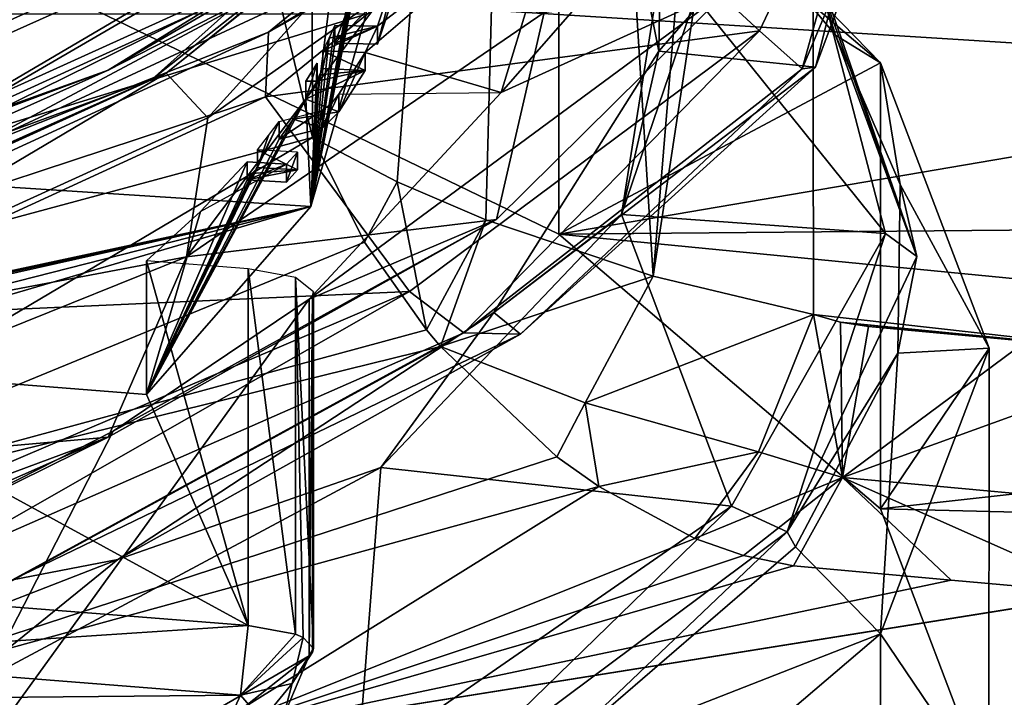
# Model space of a CAD drawing. Header units: millimetres. Extents: x -178 to 325, y 0 to 197.
# Tile 1043 of 1056: x 160.15 to 162.28, y 147.36 to 148.83. Entities that reach past the tile are written whole.
import ezdxf

# ---------------------------------------------------------------- set-up
doc = ezdxf.new("R2010")
doc.units = ezdxf.units.MM
doc.header["$LTSCALE"] = 52.148148
for name, color, linetype in [('1195', 7, 'CONTINUOUS'), ('1203', 7, 'CONTINUOUS'), ('4555', 7, 'CONTINUOUS'), ('4556', 7, 'CONTINUOUS'), ('4557', 7, 'CONTINUOUS'), ('4558', 7, 'CONTINUOUS'), ('4559', 7, 'CONTINUOUS'), ('4560', 7, 'CONTINUOUS'), ('4561', 7, 'CONTINUOUS'), ('4562', 7, 'CONTINUOUS'), ('4563', 7, 'CONTINUOUS'), ('4564', 7, 'CONTINUOUS'), ('4565', 7, 'CONTINUOUS'), ('4566', 7, 'CONTINUOUS'), ('4584', 7, 'CONTINUOUS'), ('4585', 7, 'CONTINUOUS'), ('4587', 7, 'CONTINUOUS'), ('4588', 7, 'CONTINUOUS'), ('4589', 7, 'CONTINUOUS'), ('4590', 7, 'CONTINUOUS'), ('4603', 7, 'CONTINUOUS'), ('4604', 7, 'CONTINUOUS'), ('4605', 7, 'CONTINUOUS'), ('4606', 7, 'CONTINUOUS'), ('4616', 7, 'CONTINUOUS'), ('4648', 7, 'CONTINUOUS'), ('4649', 7, 'CONTINUOUS'), ('4650', 7, 'CONTINUOUS'), ('4690', 7, 'CONTINUOUS'), ('4691', 7, 'CONTINUOUS'), ('750', 7, 'CONTINUOUS'), ('751', 7, 'CONTINUOUS'), ('770', 7, 'CONTINUOUS'), ('772', 7, 'CONTINUOUS'), ('773', 7, 'CONTINUOUS'), ('774', 7, 'CONTINUOUS'), ('780', 7, 'CONTINUOUS'), ('782', 7, 'CONTINUOUS'), ('783', 7, 'CONTINUOUS'), ('790', 7, 'CONTINUOUS'), ('795', 7, 'CONTINUOUS'), ('814', 7, 'CONTINUOUS'), ('815', 7, 'CONTINUOUS'), ('819', 7, 'CONTINUOUS'), ('820', 7, 'CONTINUOUS'), ('829', 7, 'CONTINUOUS'), ('830', 7, 'CONTINUOUS'), ('831', 7, 'CONTINUOUS')]:
    doc.layers.add(name, color=color, linetype=linetype)

msp = doc.modelspace()

# ---------------------------------------------------------------- linework, layer by layer
at = {"layer": '1195', "color": 7, "linetype": 'CONTINUOUS', "true_color": 0x858787}
for points in [[(159.8875, 148.6913, 179.8137), (160.9987, 149.189, 181.7975), (159.9443, 148.5757, 179.9322), (159.8875, 148.6913, 179.8137)], [(160.9987, 149.189, 181.7975), (161.0305, 149.0715, 181.9076), (159.9443, 148.5757, 179.9322), (160.9987, 149.189, 181.7975)]]:
    msp.add_3dface(points, dxfattribs=at)
at = {"layer": '1203', "color": 7, "linetype": 'CONTINUOUS', "true_color": 0x858787}
for points in [[(160.4661, 148.7114, 182.2423), (160.4361, 148.6988, 182.1717), (161.1091, 149.2308, 184.2843), (160.4661, 148.7114, 182.2423)], [(161.1133, 149.2311, 184.3059), (160.4661, 148.7114, 182.2423), (161.1091, 149.2308, 184.2843), (161.1133, 149.2311, 184.3059)], [(159.4348, 148.2426, 180.3679), (159.3807, 148.228, 180.2884), (160.4361, 148.6988, 182.1717), (159.4348, 148.2426, 180.3679)], [(160.4661, 148.7114, 182.2423), (159.4348, 148.2426, 180.3679), (160.4361, 148.6988, 182.1717), (160.4661, 148.7114, 182.2423)]]:
    msp.add_3dface(points, dxfattribs=at)
at = {"layer": '4555', "color": 7, "linetype": 'CONTINUOUS', "true_color": 0x858787}
for points in [[(160.8604, 148.8506, 185.7429), (160.8321, 148.7765, 185.4664), (160.9735, 148.9228, 186.0125), (160.8604, 148.8506, 185.7429)], [(160.9735, 148.9228, 186.0125), (160.8321, 148.7765, 185.4664), (160.9244, 148.7744, 185.4588), (160.9735, 148.9228, 186.0125)]]:
    msp.add_3dface(points, dxfattribs=at)
at = {"layer": '4556', "color": 7, "linetype": 'CONTINUOUS', "true_color": 0x858787}
for points in [[(160.7936, 148.6942, 185.1595), (160.7936, 148.7329, 185.1491), (160.7694, 148.6942, 185.0047), (160.7936, 148.6942, 185.1595)], [(160.7936, 148.6942, 185.1595), (160.7694, 148.6942, 185.0047), (160.7694, 148.6555, 185.0151), (160.7936, 148.6942, 185.1595)]]:
    msp.add_3dface(points, dxfattribs=at)
at = {"layer": '4557', "color": 7, "linetype": 'CONTINUOUS', "true_color": 0x858787}
for points in [[(160.8061, 148.7214, 185.2607), (160.799, 148.7078, 185.2103), (160.8973, 148.7176, 185.2465), (160.8061, 148.7214, 185.2607)], [(160.7936, 148.6942, 185.1595), (160.7694, 148.6555, 185.0151), (160.8973, 148.7176, 185.2465), (160.7936, 148.6942, 185.1595)], [(160.8973, 148.7176, 185.2465), (160.7694, 148.6555, 185.0151), (160.8409, 148.6274, 184.91), (160.8973, 148.7176, 185.2465)], [(160.799, 148.7078, 185.2103), (160.7936, 148.6942, 185.1595), (160.8973, 148.7176, 185.2465), (160.799, 148.7078, 185.2103)], [(160.7694, 148.6555, 185.0151), (160.7417, 148.6118, 184.8518), (160.8409, 148.6274, 184.91), (160.7694, 148.6555, 185.0151)], [(160.8409, 148.6274, 184.91), (160.7417, 148.6118, 184.8518), (160.8052, 148.5927, 184.7806), (160.8409, 148.6274, 184.91)], [(160.7417, 148.6118, 184.8518), (160.7113, 148.5682, 184.689), (160.8052, 148.5927, 184.7806), (160.7417, 148.6118, 184.8518)]]:
    msp.add_3dface(points, dxfattribs=at)
at = {"layer": '4558', "color": 7, "linetype": 'CONTINUOUS', "true_color": 0x858787}
for points in [[(160.664, 148.507, 184.4608), (160.653, 148.4938, 184.4113), (160.751, 148.5018, 184.4413), (160.664, 148.507, 184.4608)], [(160.653, 148.4938, 184.4113), (160.6418, 148.4805, 184.3618), (160.751, 148.5018, 184.4413), (160.653, 148.4938, 184.4113)], [(160.751, 148.5018, 184.4413), (160.6418, 148.4805, 184.3618), (160.7271, 148.4754, 184.3427), (160.751, 148.5018, 184.4413)]]:
    msp.add_3dface(points, dxfattribs=at)
at = {"layer": '4559', "color": 7, "linetype": 'CONTINUOUS', "true_color": 0x858787}
for points in [[(160.6418, 148.5191, 184.3515), (160.7271, 148.514, 184.3323), (160.6418, 148.4805, 184.3618), (160.6418, 148.5191, 184.3515)], [(160.6418, 148.4805, 184.3618), (160.7271, 148.514, 184.3323), (160.7271, 148.4754, 184.3427), (160.6418, 148.4805, 184.3618)]]:
    msp.add_3dface(points, dxfattribs=at)
at = {"layer": '4560', "color": 7, "linetype": 'CONTINUOUS', "true_color": 0x858787}
for points in [[(160.7271, 148.514, 184.3323), (160.751, 148.5404, 184.4309), (160.7271, 148.4754, 184.3427), (160.7271, 148.514, 184.3323)], [(160.751, 148.5404, 184.4309), (160.751, 148.5018, 184.4413), (160.7271, 148.4754, 184.3427), (160.751, 148.5404, 184.4309)]]:
    msp.add_3dface(points, dxfattribs=at)
at = {"layer": '4561', "color": 7, "linetype": 'CONTINUOUS', "true_color": 0x858787}
for points in [[(160.751, 148.5404, 184.4309), (160.664, 148.5457, 184.4505), (160.751, 148.5018, 184.4413), (160.751, 148.5404, 184.4309)], [(160.664, 148.5457, 184.4505), (160.664, 148.507, 184.4608), (160.751, 148.5018, 184.4413), (160.664, 148.5457, 184.4505)]]:
    msp.add_3dface(points, dxfattribs=at)
at = {"layer": '4562', "color": 7, "linetype": 'CONTINUOUS', "true_color": 0x858787}
for points in [[(160.8263, 148.6476, 184.8308), (160.8409, 148.666, 184.8996), (160.8052, 148.5927, 184.7806), (160.8263, 148.6476, 184.8308)], [(160.8409, 148.666, 184.8996), (160.8409, 148.6274, 184.91), (160.8052, 148.5927, 184.7806), (160.8409, 148.666, 184.8996)], [(160.8035, 148.6304, 184.7667), (160.8263, 148.6476, 184.8308), (160.8052, 148.5927, 184.7806), (160.8035, 148.6304, 184.7667)], [(160.7113, 148.6068, 184.6787), (160.8035, 148.6304, 184.7667), (160.7113, 148.5682, 184.689), (160.7113, 148.6068, 184.6787)], [(160.7113, 148.5682, 184.689), (160.8035, 148.6304, 184.7667), (160.8052, 148.5927, 184.7806), (160.7113, 148.5682, 184.689)]]:
    msp.add_3dface(points, dxfattribs=at)
at = {"layer": '4563', "color": 7, "linetype": 'CONTINUOUS', "true_color": 0x858787}
for points in [[(160.8409, 148.666, 184.8996), (160.8973, 148.7562, 185.2361), (160.8409, 148.6274, 184.91), (160.8409, 148.666, 184.8996)], [(160.8973, 148.7562, 185.2361), (160.8973, 148.7176, 185.2465), (160.8409, 148.6274, 184.91), (160.8973, 148.7562, 185.2361)]]:
    msp.add_3dface(points, dxfattribs=at)
at = {"layer": '4564', "color": 7, "linetype": 'CONTINUOUS', "true_color": 0x858787}
for points in [[(160.8973, 148.7562, 185.2361), (160.8061, 148.76, 185.2504), (160.8973, 148.7176, 185.2465), (160.8973, 148.7562, 185.2361)], [(160.8061, 148.76, 185.2504), (160.8061, 148.7214, 185.2607), (160.8973, 148.7176, 185.2465), (160.8061, 148.76, 185.2504)]]:
    msp.add_3dface(points, dxfattribs=at)
at = {"layer": '4565', "color": 7, "linetype": 'CONTINUOUS', "true_color": 0x858787}
for points in [[(160.8321, 148.8151, 185.456), (160.9244, 148.8131, 185.4484), (160.8321, 148.7765, 185.4664), (160.8321, 148.8151, 185.456)], [(160.8321, 148.7765, 185.4664), (160.9244, 148.8131, 185.4484), (160.9244, 148.7744, 185.4588), (160.8321, 148.7765, 185.4664)]]:
    msp.add_3dface(points, dxfattribs=at)
at = {"layer": '4566', "color": 7, "linetype": 'CONTINUOUS', "true_color": 0x858787}
for points in [[(160.9244, 148.8131, 185.4484), (160.9735, 148.9614, 186.0021), (160.9244, 148.7744, 185.4588), (160.9244, 148.8131, 185.4484)], [(160.9735, 148.9614, 186.0021), (160.9735, 148.9228, 186.0125), (160.9244, 148.7744, 185.4588), (160.9735, 148.9614, 186.0021)]]:
    msp.add_3dface(points, dxfattribs=at)
at = {"layer": '4584', "color": 7, "linetype": 'CONTINUOUS', "true_color": 0x858787}
for points in [[(160.5565, 148.6151, 182.3267), (160.9435, 148.8873, 183.4081), (160.5101, 148.3132, 181.6906), (160.5565, 148.6151, 182.3267)], [(160.5101, 148.3132, 181.6906), (160.9435, 148.8873, 183.4081), (161.2856, 148.8429, 183.7936), (160.5101, 148.3132, 181.6906)], [(159.4583, 148.1139, 180.3231), (160.5565, 148.6151, 182.3267), (160.5101, 148.3132, 181.6906), (159.4583, 148.1139, 180.3231)], [(159.316, 147.8324, 179.7677), (159.4583, 148.1139, 180.3231), (160.5101, 148.3132, 181.6906), (159.316, 147.8324, 179.7677)]]:
    msp.add_3dface(points, dxfattribs=at)
at = {"layer": '4585', "color": 7, "linetype": 'CONTINUOUS', "true_color": 0x858787}
for points in [[(159.8875, 148.6913, 179.8137), (159.9758, 149.0412, 180.4618), (160.9987, 149.189, 181.7975), (159.8875, 148.6913, 179.8137)], [(161.689, 148.8968, 184.5664), (161.1824, 148.3942, 182.6367), (161.2856, 148.8429, 183.7936), (161.689, 148.8968, 184.5664)], [(161.1824, 148.3942, 182.6367), (160.5101, 148.3132, 181.6906), (161.2856, 148.8429, 183.7936), (161.1824, 148.3942, 182.6367)], [(161.1824, 148.3942, 182.6367), (160.341, 147.9226, 180.8209), (160.5101, 148.3132, 181.6906), (161.1824, 148.3942, 182.6367)], [(160.341, 147.9226, 180.8209), (159.316, 147.8324, 179.7677), (160.5101, 148.3132, 181.6906), (160.341, 147.9226, 180.8209)], [(160.341, 147.9226, 180.8209), (159.1905, 147.4958, 179.1728), (159.316, 147.8324, 179.7677), (160.341, 147.9226, 180.8209)]]:
    msp.add_3dface(points, dxfattribs=at)
at = {"layer": '4587', "color": 7, "linetype": 'CONTINUOUS', "true_color": 0x858787}
for points in [[(161.1926, 149.245, 183.3238), (160.341, 148.7177, 181.2281), (161.0305, 149.0715, 181.9076), (161.1926, 149.245, 183.3238)], [(161.0305, 149.0715, 181.9076), (160.341, 148.7177, 181.2281), (159.9443, 148.5757, 179.9322), (161.0305, 149.0715, 181.9076)], [(160.341, 148.7177, 181.2281), (159.0884, 148.2491, 179.3511), (159.9443, 148.5757, 179.9322), (160.341, 148.7177, 181.2281)]]:
    msp.add_3dface(points, dxfattribs=at)
at = {"layer": '4588', "color": 7, "linetype": 'CONTINUOUS', "true_color": 0x858787}
for points in [[(161.1926, 149.245, 183.3238), (160.6787, 148.9158, 182.5714), (160.341, 148.7177, 181.2281), (161.1926, 149.245, 183.3238)], [(160.6787, 148.9158, 182.5714), (159.6628, 148.4143, 180.5693), (160.341, 148.7177, 181.2281), (160.6787, 148.9158, 182.5714)], [(160.341, 148.7177, 181.2281), (159.6628, 148.4143, 180.5693), (159.0884, 148.2491, 179.3511), (160.341, 148.7177, 181.2281)]]:
    msp.add_3dface(points, dxfattribs=at)
at = {"layer": '4589', "color": 7, "linetype": 'CONTINUOUS', "true_color": 0x858787}
for points in [[(161.1091, 149.2308, 184.2843), (160.4361, 148.6988, 182.1717), (160.6787, 148.9158, 182.5714), (161.1091, 149.2308, 184.2843)], [(160.6787, 148.9158, 182.5714), (160.4361, 148.6988, 182.1717), (159.6628, 148.4143, 180.5693), (160.6787, 148.9158, 182.5714)], [(160.4361, 148.6988, 182.1717), (159.3807, 148.228, 180.2884), (159.6628, 148.4143, 180.5693), (160.4361, 148.6988, 182.1717)]]:
    msp.add_3dface(points, dxfattribs=at)
at = {"layer": '4590', "color": 7, "linetype": 'CONTINUOUS', "true_color": 0x858787}
for points in [[(161.1133, 149.2311, 184.3059), (160.5565, 148.6151, 182.3267), (160.4661, 148.7114, 182.2423), (161.1133, 149.2311, 184.3059)], [(160.9435, 148.8873, 183.4081), (160.5565, 148.6151, 182.3267), (161.1133, 149.2311, 184.3059), (160.9435, 148.8873, 183.4081)], [(160.4661, 148.7114, 182.2423), (159.4583, 148.1139, 180.3231), (159.4348, 148.2426, 180.3679), (160.4661, 148.7114, 182.2423)], [(160.5565, 148.6151, 182.3267), (159.4583, 148.1139, 180.3231), (160.4661, 148.7114, 182.2423), (160.5565, 148.6151, 182.3267)]]:
    msp.add_3dface(points, dxfattribs=at)
at = {"layer": '4603', "color": 7, "linetype": 'CONTINUOUS', "true_color": 0x858787}
for points in [[(160.7802, 148.4228, 185.1508), (160.9, 148.8397, 186.7071), (159.7558, 148.488, 185.3945), (160.7802, 148.4228, 185.1508)], [(159.7558, 148.488, 185.3945), (160.9, 148.8397, 186.7071), (159.85, 148.8397, 186.7071), (159.7558, 148.488, 185.3945)], [(159.475, 148.143, 184.1069), (160.7802, 148.4228, 185.1508), (159.7558, 148.488, 185.3945), (159.475, 148.143, 184.1069)], [(159.5067, 148.0981, 183.9392), (160.7802, 148.4228, 185.1508), (159.4674, 148.1289, 184.0542), (159.5067, 148.0981, 183.9392)], [(159.4674, 148.1289, 184.0542), (160.7802, 148.4228, 185.1508), (159.4693, 148.136, 184.0808), (159.4674, 148.1289, 184.0542)], [(159.4693, 148.136, 184.0808), (160.7802, 148.4228, 185.1508), (159.475, 148.143, 184.1069), (159.4693, 148.136, 184.0808)], [(159.609, 148.0794, 183.8694), (160.7802, 148.4228, 185.1508), (159.5067, 148.0981, 183.9392), (159.609, 148.0794, 183.8694)], [(159.609, 148.0794, 183.8694), (160.4237, 148.0149, 183.6288), (160.7802, 148.4228, 185.1508), (159.609, 148.0794, 183.8694)]]:
    msp.add_3dface(points, dxfattribs=at)
at = {"layer": '4604', "color": 7, "linetype": 'CONTINUOUS', "true_color": 0x858787}
for points in [[(160.9, 148.8397, 186.7071), (160.7802, 148.4228, 185.1508), (160.9, 149.0909, 186.6398), (160.9, 148.8397, 186.7071)], [(160.9, 149.0909, 186.6398), (160.7802, 148.4228, 185.1508), (160.898, 149.0375, 186.4405), (160.9, 149.0909, 186.6398)], [(160.898, 149.0375, 186.4405), (160.7802, 148.4228, 185.1508), (160.8922, 148.9841, 186.2413), (160.898, 149.0375, 186.4405)], [(160.7802, 148.4228, 185.1508), (160.8922, 149.0227, 186.231), (160.8922, 148.9841, 186.2413), (160.7802, 148.4228, 185.1508)], [(160.8922, 149.0227, 186.231), (160.7802, 148.4228, 185.1508), (160.8811, 148.9248, 186.0201), (160.8922, 149.0227, 186.231)], [(160.8811, 148.9248, 186.0201), (160.7802, 148.4228, 185.1508), (160.8604, 148.8506, 185.7429), (160.8811, 148.9248, 186.0201)], [(160.8604, 148.8506, 185.7429), (160.7802, 148.4228, 185.1508), (160.8321, 148.7765, 185.4664), (160.8604, 148.8506, 185.7429)], [(160.8196, 148.7875, 185.3532), (160.8321, 148.8151, 185.456), (160.7802, 148.4228, 185.1508), (160.8196, 148.7875, 185.3532)], [(160.7802, 148.4228, 185.1508), (160.8321, 148.8151, 185.456), (160.8321, 148.7765, 185.4664), (160.7802, 148.4228, 185.1508)], [(160.8196, 148.7875, 185.3532), (160.7802, 148.4228, 185.1508), (160.8061, 148.7214, 185.2607), (160.8196, 148.7875, 185.3532)], [(160.8061, 148.76, 185.2504), (160.8196, 148.7875, 185.3532), (160.8061, 148.7214, 185.2607), (160.8061, 148.76, 185.2504)], [(160.7936, 148.7329, 185.1491), (160.7802, 148.4228, 185.1508), (160.7694, 148.6555, 185.0151), (160.7936, 148.7329, 185.1491)], [(160.7694, 148.6942, 185.0047), (160.7936, 148.7329, 185.1491), (160.7694, 148.6555, 185.0151), (160.7694, 148.6942, 185.0047)], [(160.7936, 148.6942, 185.1595), (160.7802, 148.4228, 185.1508), (160.7936, 148.7329, 185.1491), (160.7936, 148.6942, 185.1595)], [(160.8061, 148.7214, 185.2607), (160.7802, 148.4228, 185.1508), (160.799, 148.7078, 185.2103), (160.8061, 148.7214, 185.2607)], [(160.799, 148.7078, 185.2103), (160.7802, 148.4228, 185.1508), (160.7936, 148.6942, 185.1595), (160.799, 148.7078, 185.2103)], [(160.7802, 148.4228, 185.1508), (160.4237, 148.0149, 183.6288), (160.7694, 148.6555, 185.0151), (160.7802, 148.4228, 185.1508)], [(160.7694, 148.6555, 185.0151), (160.4237, 148.0149, 183.6288), (160.7417, 148.6118, 184.8518), (160.7694, 148.6555, 185.0151)], [(160.7417, 148.6118, 184.8518), (160.4237, 148.0149, 183.6288), (160.7113, 148.5682, 184.689), (160.7417, 148.6118, 184.8518)], [(160.4237, 148.0149, 183.6288), (160.7113, 148.6068, 184.6787), (160.7113, 148.5682, 184.689), (160.4237, 148.0149, 183.6288)], [(160.7113, 148.6068, 184.6787), (160.4237, 148.0149, 183.6288), (160.664, 148.507, 184.4608), (160.7113, 148.6068, 184.6787)], [(160.6883, 148.5762, 184.5645), (160.7113, 148.6068, 184.6787), (160.664, 148.507, 184.4608), (160.6883, 148.5762, 184.5645)], [(160.664, 148.5457, 184.4505), (160.6883, 148.5762, 184.5645), (160.664, 148.507, 184.4608), (160.664, 148.5457, 184.4505)], [(160.6418, 148.5191, 184.3515), (160.4237, 148.0149, 183.6288), (160.5409, 148.4114, 183.9493), (160.6418, 148.5191, 184.3515)], [(160.4237, 148.0149, 183.6288), (160.6418, 148.5191, 184.3515), (160.6418, 148.4805, 184.3618), (160.4237, 148.0149, 183.6288)], [(160.664, 148.507, 184.4608), (160.4237, 148.0149, 183.6288), (160.653, 148.4938, 184.4113), (160.664, 148.507, 184.4608)], [(160.653, 148.4938, 184.4113), (160.4237, 148.0149, 183.6288), (160.6418, 148.4805, 184.3618), (160.653, 148.4938, 184.4113)], [(160.4237, 148.0149, 183.6288), (160.4237, 148.3047, 183.5512), (160.5409, 148.4114, 183.9493), (160.4237, 148.0149, 183.6288)]]:
    msp.add_3dface(points, dxfattribs=at)
at = {"layer": '4605', "color": 7, "linetype": 'CONTINUOUS', "true_color": 0x858787}
for points in [[(160.9244, 148.8131, 185.4484), (160.8973, 148.7562, 185.2361), (161.3325, 149.1295, 186.6294), (160.9244, 148.8131, 185.4484)], [(161.3325, 149.1295, 186.6294), (160.8973, 148.7562, 185.2361), (161.1925, 148.6699, 184.9143), (161.3325, 149.1295, 186.6294)], [(160.9735, 148.9614, 186.0021), (160.9244, 148.8131, 185.4484), (161.3325, 149.1295, 186.6294), (160.9735, 148.9614, 186.0021)], [(160.8061, 148.76, 185.2504), (160.8973, 148.7562, 185.2361), (160.9244, 148.8131, 185.4484), (160.8061, 148.76, 185.2504)], [(160.8196, 148.7875, 185.3532), (160.8061, 148.76, 185.2504), (160.9244, 148.8131, 185.4484), (160.8196, 148.7875, 185.3532)], [(160.8321, 148.8151, 185.456), (160.8196, 148.7875, 185.3532), (160.9244, 148.8131, 185.4484), (160.8321, 148.8151, 185.456)], [(160.8973, 148.7562, 185.2361), (160.8409, 148.666, 184.8996), (161.1925, 148.6699, 184.9143), (160.8973, 148.7562, 185.2361)], [(160.7271, 148.514, 184.3323), (160.6418, 148.5191, 184.3515), (160.5409, 148.4114, 183.9493), (160.7271, 148.514, 184.3323)]]:
    msp.add_3dface(points, dxfattribs=at)
at = {"layer": '4606', "color": 7, "linetype": 'CONTINUOUS', "true_color": 0x858787}
for points in [[(160.7466, 148.2685, 183.4162), (160.6443, 148.2872, 183.486), (160.7466, 147.4958, 183.6232), (160.7466, 148.2685, 183.4162)], [(160.7466, 147.4958, 183.6232), (160.6443, 148.2872, 183.486), (160.6443, 147.5145, 183.6931), (160.7466, 147.4958, 183.6232)], [(160.7859, 148.2377, 183.3013), (160.7466, 148.2685, 183.4162), (160.7859, 147.465, 183.5083), (160.7859, 148.2377, 183.3013)], [(160.7859, 147.465, 183.5083), (160.7466, 148.2685, 183.4162), (160.7633, 147.4889, 183.5975), (160.7859, 147.465, 183.5083)], [(160.7633, 147.4889, 183.5975), (160.7466, 148.2685, 183.4162), (160.7466, 147.4958, 183.6232), (160.7633, 147.4889, 183.5975)], [(160.776, 147.449, 183.4485), (160.776, 148.2217, 183.2415), (160.7834, 148.2296, 183.271), (160.776, 147.449, 183.4485)], [(160.776, 147.449, 183.4485), (160.7834, 148.2296, 183.271), (160.7834, 147.4569, 183.478), (160.776, 147.449, 183.4485)], [(160.7834, 148.2296, 183.271), (160.7859, 148.2377, 183.3013), (160.7834, 147.4569, 183.478), (160.7834, 148.2296, 183.271)], [(160.7834, 147.4569, 183.478), (160.7859, 148.2377, 183.3013), (160.7859, 147.465, 183.5083), (160.7834, 147.4569, 183.478)]]:
    msp.add_3dface(points, dxfattribs=at)
at = {"layer": '4616', "color": 7, "linetype": 'CONTINUOUS', "true_color": 0x858787}
for points in [[(161.3325, 149.1295, 186.6294), (161.1925, 148.6699, 184.9143), (161.8451, 149.4154, 186.5528), (161.3325, 149.1295, 186.6294)], [(161.8451, 149.4154, 186.5528), (161.1925, 148.6699, 184.9143), (161.689, 148.8968, 184.5664), (161.8451, 149.4154, 186.5528)], [(161.1925, 148.6699, 184.9143), (160.776, 148.2217, 183.2415), (161.689, 148.8968, 184.5664), (161.1925, 148.6699, 184.9143)], [(161.689, 148.8968, 184.5664), (160.776, 148.2217, 183.2415), (161.1824, 148.3942, 182.6367), (161.689, 148.8968, 184.5664)], [(161.1824, 148.3942, 182.6367), (160.3516, 147.9358, 182.1746), (160.341, 147.9226, 180.8209), (161.1824, 148.3942, 182.6367)], [(160.776, 148.2217, 183.2415), (160.3516, 147.9358, 182.1746), (161.1824, 148.3942, 182.6367), (160.776, 148.2217, 183.2415)], [(160.3516, 147.9358, 182.1746), (159.8142, 147.663, 181.1562), (160.341, 147.9226, 180.8209), (160.3516, 147.9358, 182.1746)], [(159.8142, 147.663, 181.1562), (159.1699, 147.4061, 180.1976), (160.341, 147.9226, 180.8209), (159.8142, 147.663, 181.1562)], [(160.341, 147.9226, 180.8209), (159.1699, 147.4061, 180.1976), (159.1905, 147.4958, 179.1728), (160.341, 147.9226, 180.8209)]]:
    msp.add_3dface(points, dxfattribs=at)
at = {"layer": '4648', "color": 7, "linetype": 'CONTINUOUS', "true_color": 0x858787}
for points in [[(160.6443, 147.5145, 183.6931), (160.6443, 148.2872, 183.486), (160.4237, 148.3047, 183.5512), (160.6443, 147.5145, 183.6931)], [(160.6443, 147.5145, 183.6931), (160.4237, 148.3047, 183.5512), (160.4237, 148.0149, 183.6288), (160.6443, 147.5145, 183.6931)], [(159.609, 147.5964, 183.9988), (160.6443, 147.5145, 183.6931), (159.609, 148.0794, 183.8694), (159.609, 147.5964, 183.9988)], [(159.609, 148.0794, 183.8694), (160.6443, 147.5145, 183.6931), (160.4237, 148.0149, 183.6288), (159.609, 148.0794, 183.8694)]]:
    msp.add_3dface(points, dxfattribs=at)
at = {"layer": '4649', "color": 7, "linetype": 'CONTINUOUS', "true_color": 0x858787}
for points in [[(160.776, 148.2217, 183.2415), (160.776, 147.449, 183.4485), (159.8142, 146.8902, 181.3633), (160.776, 148.2217, 183.2415)], [(160.3516, 147.9358, 182.1746), (160.776, 148.2217, 183.2415), (159.8142, 146.8902, 181.3633), (160.3516, 147.9358, 182.1746)], [(159.8142, 147.663, 181.1562), (160.3516, 147.9358, 182.1746), (159.8142, 146.8902, 181.3633), (159.8142, 147.663, 181.1562)]]:
    msp.add_3dface(points, dxfattribs=at)
at = {"layer": '4650', "color": 7, "linetype": 'CONTINUOUS', "true_color": 0x858787}
for points in [[(160.7466, 147.4958, 183.6232), (160.6443, 147.5145, 183.6931), (160.6272, 147.3634, 183.6755), (160.7466, 147.4958, 183.6232)], [(160.7633, 147.4889, 183.5975), (160.7466, 147.4958, 183.6232), (160.6272, 147.3634, 183.6755), (160.7633, 147.4889, 183.5975)], [(160.7633, 147.4889, 183.5975), (160.6272, 147.3634, 183.6755), (160.7395, 147.3891, 183.6114), (160.7633, 147.4889, 183.5975)], [(160.7859, 147.465, 183.5083), (160.7633, 147.4889, 183.5975), (160.7395, 147.3891, 183.6114), (160.7859, 147.465, 183.5083)], [(160.7834, 147.4569, 183.478), (160.7859, 147.465, 183.5083), (160.7395, 147.3891, 183.6114), (160.7834, 147.4569, 183.478)], [(160.7203, 147.3171, 183.5026), (160.776, 147.449, 183.4485), (160.7395, 147.3891, 183.6114), (160.7203, 147.3171, 183.5026)], [(160.776, 147.449, 183.4485), (160.7834, 147.4569, 183.478), (160.7395, 147.3891, 183.6114), (160.776, 147.449, 183.4485)], [(160.6272, 147.3634, 183.6755), (160.6746, 147.3096, 183.5977), (160.7395, 147.3891, 183.6114), (160.6272, 147.3634, 183.6755)], [(160.6746, 147.3096, 183.5977), (160.7203, 147.3171, 183.5026), (160.7395, 147.3891, 183.6114), (160.6746, 147.3096, 183.5977)], [(160.6272, 147.3634, 183.6755), (160.5859, 147.2718, 183.5601), (160.6746, 147.3096, 183.5977), (160.6272, 147.3634, 183.6755)]]:
    msp.add_3dface(points, dxfattribs=at)
at = {"layer": '4690', "color": 7, "linetype": 'CONTINUOUS', "true_color": 0x858787}
for points in [[(160.6443, 147.5145, 183.6931), (159.609, 147.5964, 183.9988), (159.5918, 147.4453, 183.9813), (160.6443, 147.5145, 183.6931)], [(160.6443, 147.5145, 183.6931), (159.5918, 147.4453, 183.9813), (160.6272, 147.3634, 183.6755), (160.6443, 147.5145, 183.6931)], [(159.5918, 147.4453, 183.9813), (159.5505, 147.3537, 183.8658), (160.6272, 147.3634, 183.6755), (159.5918, 147.4453, 183.9813)], [(159.5505, 147.3537, 183.8658), (160.5859, 147.2718, 183.5601), (160.6272, 147.3634, 183.6755), (159.5505, 147.3537, 183.8658)]]:
    msp.add_3dface(points, dxfattribs=at)
at = {"layer": '4691', "color": 7, "linetype": 'CONTINUOUS', "true_color": 0x858787}
for points in [[(159.8142, 146.8902, 181.3633), (160.776, 147.449, 183.4485), (160.1321, 146.9406, 182.0976), (159.8142, 146.8902, 181.3633)], [(160.776, 147.449, 183.4485), (160.7203, 147.3171, 183.5026), (160.1321, 146.9406, 182.0976), (160.776, 147.449, 183.4485)]]:
    msp.add_3dface(points, dxfattribs=at)
at = {"layer": '750', "color": 7, "linetype": 'CONTINUOUS', "true_color": 0xe0f2ff}
for points in [[(163.3594, 148.711, 192.9879), (162.6189, 149.017, 194.1302), (160.186, 148.9104, 193.7324), (163.3594, 148.711, 192.9879)], [(161.3175, 148.3624, 191.687), (163.3594, 148.711, 192.9879), (160.186, 148.9104, 193.7324), (161.3175, 148.3624, 191.687)], [(164.0024, 148.3862, 191.776), (163.3594, 148.711, 192.9879), (161.3175, 148.3624, 191.687), (164.0024, 148.3862, 191.776)], [(164.5336, 148.0483, 190.5149), (164.0024, 148.3862, 191.776), (161.3175, 148.3624, 191.687), (164.5336, 148.0483, 190.5149)], [(162.0142, 147.7677, 189.4678), (164.5336, 148.0483, 190.5149), (161.3175, 148.3624, 191.687), (162.0142, 147.7677, 189.4678)], [(164.9549, 147.6962, 189.2008), (164.5336, 148.0483, 190.5149), (162.0142, 147.7677, 189.4678), (164.9549, 147.6962, 189.2008)], [(162.2494, 147.1494, 187.16), (164.9549, 147.6962, 189.2008), (162.0142, 147.7677, 189.4678), (162.2494, 147.1494, 187.16)], [(165.2571, 147.3377, 187.8629), (164.9549, 147.6962, 189.2008), (162.2494, 147.1494, 187.16), (165.2571, 147.3377, 187.8629)]]:
    msp.add_3dface(points, dxfattribs=at)
at = {"layer": '751', "color": 7, "linetype": 'CONTINUOUS', "true_color": 0xe0f2ff}
for points in [[(165.5, 161.5359, 184.8706), (165.5, 111.9653, -0.1294), (134.5, 161.5359, 184.8706), (165.5, 161.5359, 184.8706)], [(134.5, 161.5359, 184.8706), (165.5, 111.9653, -0.1294), (134.5, 111.9653, -0.1294), (134.5, 161.5359, 184.8706)]]:
    msp.add_3dface(points, dxfattribs=at)
at = {"layer": '770', "color": 7, "linetype": 'CONTINUOUS', "true_color": 0xe0f2ff}
for points in [[(161.3376, 149.3327, 184.2924), (160.6879, 148.8004, 182.1846), (161.3332, 149.1908, 184.3071), (161.3376, 149.3327, 184.2924)], [(161.3332, 149.1908, 184.3071), (160.6879, 148.8004, 182.1846), (160.6813, 148.6601, 182.2057), (161.3332, 149.1908, 184.3071)], [(160.6879, 148.8004, 182.1846), (159.6385, 148.3164, 180.2586), (160.6813, 148.6601, 182.2057), (160.6879, 148.8004, 182.1846)], [(160.6813, 148.6601, 182.2057), (159.6385, 148.3164, 180.2586), (159.6308, 148.1772, 180.284), (160.6813, 148.6601, 182.2057)]]:
    msp.add_3dface(points, dxfattribs=at)
at = {"layer": '772', "color": 7, "linetype": 'CONTINUOUS', "true_color": 0xe0f2ff}
for points in [[(161.5341, 148.7594, 186.102), (161.5367, 148.9348, 187.2549), (161.4201, 149.332, 188.3637), (161.5341, 148.7594, 186.102)], [(161.4533, 148.4054, 185.2793), (161.5367, 148.9348, 187.2549), (161.5341, 148.7594, 186.102), (161.4533, 148.4054, 185.2793)], [(161.1765, 148.1931, 183.8642), (161.4533, 148.4054, 185.2793), (161.5341, 148.7594, 186.102), (161.1765, 148.1931, 183.8642)], [(161.4533, 148.4054, 185.2793), (161.1765, 148.1931, 183.8642), (160.9317, 147.8571, 183.1105), (161.4533, 148.4054, 185.2793)], [(161.1765, 148.1931, 183.8642), (160.3619, 147.6577, 181.7414), (160.9317, 147.8571, 183.1105), (161.1765, 148.1931, 183.8642)], [(160.9317, 147.8571, 183.1105), (160.3619, 147.6577, 181.7414), (159.9778, 147.3469, 181.084), (160.9317, 147.8571, 183.1105)], [(160.3619, 147.6577, 181.7414), (159.1235, 147.1763, 179.8202), (159.9778, 147.3469, 181.084), (160.3619, 147.6577, 181.7414)]]:
    msp.add_3dface(points, dxfattribs=at)
at = {"layer": '773', "color": 7, "linetype": 'CONTINUOUS', "true_color": 0xe0f2ff}
for points in [[(162.0146, 148.7338, 189.2096), (161.3175, 149.3286, 191.4293), (161.6813, 149.0765, 189.8614), (162.0146, 148.7338, 189.2096)], [(161.9171, 148.7936, 188.7912), (162.0146, 148.7338, 189.2096), (161.6813, 149.0765, 189.8614), (161.9171, 148.7936, 188.7912)], [(161.5367, 148.9348, 187.2549), (161.4533, 148.4054, 185.2793), (161.6135, 148.877, 187.3506), (161.5367, 148.9348, 187.2549)], [(162.0567, 148.4702, 187.5647), (162.0146, 148.7338, 189.2096), (161.9171, 148.7936, 188.7912), (162.0567, 148.4702, 187.5647)], [(162.25, 148.1153, 186.9012), (162.0146, 148.7338, 189.2096), (162.0567, 148.4702, 187.5647), (162.25, 148.1153, 186.9012)], [(162.0516, 148.1045, 186.174), (162.25, 148.1153, 186.9012), (162.0567, 148.4702, 187.5647), (162.0516, 148.1045, 186.174)], [(161.8304, 147.6854, 184.5749), (162.0146, 147.4968, 184.5928), (162.0516, 148.1045, 186.174), (161.8304, 147.6854, 184.5749)], [(162.0146, 147.4968, 184.5928), (162.25, 148.1153, 186.9012), (162.0516, 148.1045, 186.174), (162.0146, 147.4968, 184.5928)], [(161.2774, 147.2086, 182.7471), (162.0146, 147.4968, 184.5928), (161.8304, 147.6854, 184.5749), (161.2774, 147.2086, 182.7471)], [(161.3175, 146.902, 182.373), (162.0146, 147.4968, 184.5928), (161.2774, 147.2086, 182.7471), (161.3175, 146.902, 182.373)]]:
    msp.add_3dface(points, dxfattribs=at)
at = {"layer": '774', "color": 7, "linetype": 'CONTINUOUS', "true_color": 0xe0f2ff}
for points in [[(161.3175, 148.3624, 191.687), (160.186, 148.9104, 193.7324), (161.3175, 149.3286, 191.4293), (161.3175, 148.3624, 191.687)], [(161.3175, 148.3624, 191.687), (161.3175, 149.3286, 191.4293), (162.0146, 148.7338, 189.2096), (161.3175, 148.3624, 191.687)], [(162.0142, 147.7677, 189.4678), (161.3175, 148.3624, 191.687), (162.0146, 148.7338, 189.2096), (162.0142, 147.7677, 189.4678)], [(162.0142, 147.7677, 189.4678), (162.0146, 148.7338, 189.2096), (162.25, 148.1153, 186.9012), (162.0142, 147.7677, 189.4678)], [(162.2494, 147.1494, 187.16), (162.0142, 147.7677, 189.4678), (162.25, 148.1153, 186.9012), (162.2494, 147.1494, 187.16)], [(162.2494, 147.1494, 187.16), (162.25, 148.1153, 186.9012), (162.0146, 147.4968, 184.5928), (162.2494, 147.1494, 187.16)], [(162.0142, 146.531, 184.8522), (162.0146, 147.4968, 184.5928), (161.3175, 146.902, 182.373), (162.0142, 146.531, 184.8522)], [(162.0142, 146.531, 184.8522), (162.2494, 147.1494, 187.16), (162.0146, 147.4968, 184.5928), (162.0142, 146.531, 184.8522)]]:
    msp.add_3dface(points, dxfattribs=at)
at = {"layer": '780', "color": 7, "linetype": 'CONTINUOUS', "true_color": 0xe0f2ff}
for points in [[(137.5, 108.8595, -0.1294), (162.5, 108.8595, -0.1294), (162.5, 158.4301, 184.8706), (137.5, 108.8595, -0.1294)], [(137.5, 158.4301, 184.8706), (137.5, 108.8595, -0.1294), (162.5, 158.4301, 184.8706), (137.5, 158.4301, 184.8706)]]:
    msp.add_3dface(points, dxfattribs=at)
at = {"layer": '782', "color": 7, "linetype": 'CONTINUOUS', "true_color": 0xe0f2ff}
for points in [[(161.8261, 147.6438, 177.4141), (162.1673, 147.6129, 177.299), (160.5218, 147.267, 176.008), (161.8261, 147.6438, 177.4141)], [(162.5, 147.5829, 177.1867), (160.5218, 147.267, 176.008), (162.1673, 147.6129, 177.299), (162.5, 147.5829, 177.1867)], [(162.5, 105.313, 19.4333), (160.5218, 147.267, 176.008), (162.5, 147.5829, 177.1867), (162.5, 105.313, 19.4333)]]:
    msp.add_3dface(points, dxfattribs=at)
at = {"layer": '783', "color": 7, "linetype": 'CONTINUOUS', "true_color": 0xe0f2ff}
for points in [[(160.7836, 148.5719, 177.4656), (159.422, 148.205, 176.0965), (159.9364, 152.1018, 176.2136), (160.7836, 148.5719, 177.4656)], [(160.7774, 150.6738, 177.294), (160.7836, 148.5719, 177.4656), (159.9364, 152.1018, 176.2136), (160.7774, 150.6738, 177.294)]]:
    msp.add_3dface(points, dxfattribs=at)
at = {"layer": '790', "color": 7, "linetype": 'CONTINUOUS', "true_color": 0xe0f2ff}
for points in [[(161.8694, 148.1887, 177.7952), (161.8655, 150.5351, 177.6234), (162.6624, 148.1, 177.5289), (161.8694, 148.1887, 177.7952)], [(162.6624, 148.1, 177.5289), (161.8655, 150.5351, 177.6234), (162.6565, 150.5309, 177.3624), (162.6624, 148.1, 177.5289)], [(161.9278, 148.172, 177.7764), (161.8694, 148.1887, 177.7952), (162.6624, 148.1, 177.5289), (161.9278, 148.172, 177.7764)], [(162.6624, 148.1, 177.5289), (162.3302, 148.1308, 177.641), (161.9278, 148.172, 177.7764), (162.6624, 148.1, 177.5289)], [(161.9886, 148.1626, 177.7562), (161.9278, 148.172, 177.7764), (162.3302, 148.1308, 177.641), (161.9886, 148.1626, 177.7562)]]:
    msp.add_3dface(points, dxfattribs=at)
at = {"layer": '795', "color": 7, "linetype": 'CONTINUOUS', "true_color": 0xe0f2ff}
for points in [[(161.9886, 148.1626, 177.7562), (162.3302, 148.1308, 177.641), (161.9322, 147.835, 177.6767), (161.9886, 148.1626, 177.7562)], [(162.3302, 148.1308, 177.641), (162.6624, 148.1, 177.5289), (161.9322, 147.835, 177.6767), (162.3302, 148.1308, 177.641)], [(161.9322, 147.835, 177.6767), (162.6624, 148.1, 177.5289), (162.6058, 147.7734, 177.4488), (161.9322, 147.835, 177.6767)], [(162.1673, 147.6129, 177.299), (161.8261, 147.6438, 177.4141), (161.9322, 147.835, 177.6767), (162.1673, 147.6129, 177.299)], [(162.5, 147.5829, 177.1867), (162.1673, 147.6129, 177.299), (161.9322, 147.835, 177.6767), (162.5, 147.5829, 177.1867)], [(162.5, 147.5829, 177.1867), (161.9322, 147.835, 177.6767), (162.6058, 147.7734, 177.4488), (162.5, 147.5829, 177.1867)]]:
    msp.add_3dface(points, dxfattribs=at)
at = {"layer": '814', "color": 7, "linetype": 'CONTINUOUS', "true_color": 0xe0f2ff}
for points in [[(160.7836, 148.5719, 177.4656), (160.7774, 150.6738, 177.294), (161.2652, 152.3772, 177.5017), (160.7836, 148.5719, 177.4656)], [(160.7836, 148.5719, 177.4656), (161.2652, 152.3772, 177.5017), (160.9672, 148.476, 177.6422), (160.7836, 148.5719, 177.4656)], [(160.9672, 148.476, 177.6422), (161.2652, 152.3772, 177.5017), (161.1594, 148.394, 177.7557), (160.9672, 148.476, 177.6422)], [(161.1594, 148.394, 177.7557), (161.2652, 152.3772, 177.5017), (161.5219, 148.2719, 177.8427), (161.1594, 148.394, 177.7557)], [(161.2652, 152.3772, 177.5017), (161.8627, 152.3747, 177.4989), (161.5219, 148.2719, 177.8427), (161.2652, 152.3772, 177.5017)], [(161.8627, 152.3747, 177.4989), (161.8655, 150.5351, 177.6234), (161.5219, 148.2719, 177.8427), (161.8627, 152.3747, 177.4989)], [(161.8655, 150.5351, 177.6234), (161.8694, 148.1887, 177.7952), (161.5219, 148.2719, 177.8427), (161.8655, 150.5351, 177.6234)]]:
    msp.add_3dface(points, dxfattribs=at)
at = {"layer": '815', "color": 7, "linetype": 'CONTINUOUS', "true_color": 0xe0f2ff}
for points in [[(159.422, 148.205, 176.0965), (160.7836, 148.5719, 177.4656), (159.2778, 147.68, 175.8723), (159.422, 148.205, 176.0965)], [(159.2778, 147.68, 175.8723), (160.7836, 148.5719, 177.4656), (160.8964, 148.3456, 177.5684), (159.2778, 147.68, 175.8723)], [(161.0307, 148.1554, 177.6206), (159.2778, 147.68, 175.8723), (160.8964, 148.3456, 177.5684), (161.0307, 148.1554, 177.6206)], [(161.0608, 148.1193, 177.6265), (159.2778, 147.68, 175.8723), (161.0307, 148.1554, 177.6206), (161.0608, 148.1193, 177.6265)], [(161.0608, 148.1193, 177.6265), (159.6, 147.3211, 175.7659), (159.2778, 147.68, 175.8723), (161.0608, 148.1193, 177.6265)], [(161.3127, 147.8804, 177.6213), (159.6, 147.3211, 175.7659), (161.0608, 148.1193, 177.6265), (161.3127, 147.8804, 177.6213)], [(161.4037, 147.8157, 177.6005), (159.6, 147.3211, 175.7659), (161.3127, 147.8804, 177.6213), (161.4037, 147.8157, 177.6005)], [(161.4037, 147.8157, 177.6005), (160.5218, 147.267, 176.008), (159.6, 147.3211, 175.7659), (161.4037, 147.8157, 177.6005)], [(161.6121, 147.7034, 177.5216), (160.5218, 147.267, 176.008), (161.4037, 147.8157, 177.6005), (161.6121, 147.7034, 177.5216)], [(161.7173, 147.6666, 177.4699), (160.5218, 147.267, 176.008), (161.6121, 147.7034, 177.5216), (161.7173, 147.6666, 177.4699)], [(161.8261, 147.6438, 177.4141), (160.5218, 147.267, 176.008), (161.7173, 147.6666, 177.4699), (161.8261, 147.6438, 177.4141)]]:
    msp.add_3dface(points, dxfattribs=at)
at = {"layer": '819', "color": 7, "linetype": 'CONTINUOUS', "true_color": 0xe0f2ff}
for points in [[(160.8964, 148.3456, 177.5684), (160.7836, 148.5719, 177.4656), (160.9672, 148.476, 177.6422), (160.8964, 148.3456, 177.5684)], [(161.0307, 148.1554, 177.6206), (160.8964, 148.3456, 177.5684), (160.9672, 148.476, 177.6422), (161.0307, 148.1554, 177.6206)], [(161.0307, 148.1554, 177.6206), (160.9672, 148.476, 177.6422), (161.1594, 148.394, 177.7557), (161.0307, 148.1554, 177.6206)], [(161.0608, 148.1193, 177.6265), (161.0307, 148.1554, 177.6206), (161.1594, 148.394, 177.7557), (161.0608, 148.1193, 177.6265)], [(161.0608, 148.1193, 177.6265), (161.1594, 148.394, 177.7557), (161.5219, 148.2719, 177.8427), (161.0608, 148.1193, 177.6265)], [(161.0608, 148.1193, 177.6265), (161.5219, 148.2719, 177.8427), (161.3746, 147.9973, 177.7555), (161.0608, 148.1193, 177.6265)], [(161.5219, 148.2719, 177.8427), (161.8694, 148.1887, 177.7952), (161.3746, 147.9973, 177.7555), (161.5219, 148.2719, 177.8427)], [(161.3746, 147.9973, 177.7555), (161.8694, 148.1887, 177.7952), (161.7497, 147.891, 177.7476), (161.3746, 147.9973, 177.7555)], [(161.3127, 147.8804, 177.6213), (161.0608, 148.1193, 177.6265), (161.3746, 147.9973, 177.7555), (161.3127, 147.8804, 177.6213)], [(161.4037, 147.8157, 177.6005), (161.3127, 147.8804, 177.6213), (161.3746, 147.9973, 177.7555), (161.4037, 147.8157, 177.6005)], [(161.4037, 147.8157, 177.6005), (161.3746, 147.9973, 177.7555), (161.7497, 147.891, 177.7476), (161.4037, 147.8157, 177.6005)], [(161.6121, 147.7034, 177.5216), (161.4037, 147.8157, 177.6005), (161.7497, 147.891, 177.7476), (161.6121, 147.7034, 177.5216)]]:
    msp.add_3dface(points, dxfattribs=at)
at = {"layer": '820', "color": 7, "linetype": 'CONTINUOUS', "true_color": 0xe0f2ff}
for points in [[(161.8694, 148.1887, 177.7952), (161.9322, 147.835, 177.6767), (161.7497, 147.891, 177.7476), (161.8694, 148.1887, 177.7952)], [(161.8694, 148.1887, 177.7952), (161.9278, 148.172, 177.7764), (161.9322, 147.835, 177.6767), (161.8694, 148.1887, 177.7952)], [(161.9278, 148.172, 177.7764), (161.9886, 148.1626, 177.7562), (161.9322, 147.835, 177.6767), (161.9278, 148.172, 177.7764)], [(161.9322, 147.835, 177.6767), (161.6121, 147.7034, 177.5216), (161.7497, 147.891, 177.7476), (161.9322, 147.835, 177.6767)], [(161.9322, 147.835, 177.6767), (161.7173, 147.6666, 177.4699), (161.6121, 147.7034, 177.5216), (161.9322, 147.835, 177.6767)], [(161.9322, 147.835, 177.6767), (161.8261, 147.6438, 177.4141), (161.7173, 147.6666, 177.4699), (161.9322, 147.835, 177.6767)]]:
    msp.add_3dface(points, dxfattribs=at)
at = {"layer": '829', "color": 7, "linetype": 'CONTINUOUS', "true_color": 0xe0f2ff}
for points in [[(162.0321, 149.3963, 186.374), (161.3332, 149.1908, 184.3071), (161.7519, 148.8036, 184.0379), (162.0321, 149.3963, 186.374)], [(161.1003, 149.2644, 181.7834), (159.6385, 149.1459, 180.0363), (159.9427, 148.7436, 179.7155), (161.1003, 149.2644, 181.7834)], [(161.3332, 149.1908, 184.3071), (160.6813, 148.6601, 182.2057), (161.7519, 148.8036, 184.0379), (161.3332, 149.1908, 184.3071)], [(161.8701, 148.96, 188.7199), (161.6135, 148.877, 187.3506), (162.0251, 148.3644, 186.3728), (161.8701, 148.96, 188.7199)], [(161.6135, 148.877, 187.3506), (161.4533, 148.4054, 185.2793), (162.0251, 148.3644, 186.3728), (161.6135, 148.877, 187.3506)], [(161.7519, 148.8036, 184.0379), (160.6813, 148.6601, 182.2057), (160.994, 148.2382, 181.8033), (161.7519, 148.8036, 184.0379)], [(160.6813, 148.6601, 182.2057), (159.6308, 148.1772, 180.284), (160.994, 148.2382, 181.8033), (160.6813, 148.6601, 182.2057)], [(161.4533, 148.4054, 185.2793), (160.9317, 147.8571, 183.1105), (161.6913, 147.7735, 184.0433), (161.4533, 148.4054, 185.2793)], [(162.0251, 148.3644, 186.3728), (161.4533, 148.4054, 185.2793), (161.6913, 147.7735, 184.0433), (162.0251, 148.3644, 186.3728)], [(160.994, 148.2382, 181.8033), (159.6308, 148.1772, 180.284), (159.7891, 147.7242, 179.7609), (160.994, 148.2382, 181.8033)], [(160.9317, 147.8571, 183.1105), (159.9778, 147.3469, 181.084), (160.8821, 147.2125, 181.8256), (160.9317, 147.8571, 183.1105)], [(161.6913, 147.7735, 184.0433), (160.9317, 147.8571, 183.1105), (160.8821, 147.2125, 181.8256), (161.6913, 147.7735, 184.0433)]]:
    msp.add_3dface(points, dxfattribs=at)
at = {"layer": '830', "color": 7, "linetype": 'CONTINUOUS', "true_color": 0xe0f2ff}
for points in [[(162.0321, 149.3963, 186.374), (161.7519, 148.8036, 184.0379), (161.8444, 148.721, 184.2067), (162.0321, 149.3963, 186.374)], [(162.0943, 149.3186, 186.5616), (162.0321, 149.3963, 186.374), (161.8444, 148.721, 184.2067), (162.0943, 149.3186, 186.5616)], [(162.0943, 149.3186, 186.5616), (161.8444, 148.721, 184.2067), (161.8734, 148.7243, 184.7133), (162.0943, 149.3186, 186.5616)], [(162.0238, 149.3237, 187.0751), (162.0943, 149.3186, 186.5616), (161.8734, 148.7243, 184.7133), (162.0238, 149.3237, 187.0751)], [(161.1003, 149.2644, 181.7834), (159.9427, 148.7436, 179.7155), (160.0138, 148.6248, 179.7433), (161.1003, 149.2644, 181.7834)], [(161.1721, 149.1502, 181.8284), (161.1003, 149.2644, 181.7834), (160.0138, 148.6248, 179.7433), (161.1721, 149.1502, 181.8284)], [(161.1721, 149.1502, 181.8284), (160.0138, 148.6248, 179.7433), (160.0263, 148.5392, 179.8989), (161.1721, 149.1502, 181.8284)], [(161.1628, 149.0671, 181.9939), (161.1721, 149.1502, 181.8284), (160.0263, 148.5392, 179.8989), (161.1628, 149.0671, 181.9939)], [(161.9171, 148.7936, 188.7912), (161.6813, 149.0765, 189.8614), (161.8811, 148.913, 189.028), (161.9171, 148.7936, 188.7912)], [(161.8701, 148.96, 188.7199), (162.0251, 148.3644, 186.3728), (162.0931, 148.3144, 186.6696), (161.8701, 148.96, 188.7199)], [(161.8811, 148.913, 189.028), (161.8701, 148.96, 188.7199), (162.0931, 148.3144, 186.6696), (161.8811, 148.913, 189.028)], [(161.9171, 148.7936, 188.7912), (161.8811, 148.913, 189.028), (162.0931, 148.3144, 186.6696), (161.9171, 148.7936, 188.7912)], [(161.7519, 148.8036, 184.0379), (160.994, 148.2382, 181.8033), (161.1116, 148.1491, 181.9482), (161.7519, 148.8036, 184.0379)], [(161.8444, 148.721, 184.2067), (161.7519, 148.8036, 184.0379), (161.1116, 148.1491, 181.9482), (161.8444, 148.721, 184.2067)], [(162.0567, 148.4702, 187.5647), (161.9171, 148.7936, 188.7912), (162.0931, 148.3144, 186.6696), (162.0567, 148.4702, 187.5647)], [(161.8444, 148.721, 184.2067), (161.1116, 148.1491, 181.9482), (161.2344, 148.1458, 182.4293), (161.8444, 148.721, 184.2067)], [(161.8734, 148.7243, 184.7133), (161.8444, 148.721, 184.2067), (161.2344, 148.1458, 182.4293), (161.8734, 148.7243, 184.7133)], [(162.0516, 148.1045, 186.174), (162.0567, 148.4702, 187.5647), (162.0931, 148.3144, 186.6696), (162.0516, 148.1045, 186.174)], [(162.0251, 148.3644, 186.3728), (161.6913, 147.7735, 184.0433), (161.812, 147.7176, 184.3181), (162.0251, 148.3644, 186.3728)], [(162.0931, 148.3144, 186.6696), (162.0251, 148.3644, 186.3728), (161.812, 147.7176, 184.3181), (162.0931, 148.3144, 186.6696)], [(162.0516, 148.1045, 186.174), (162.0931, 148.3144, 186.6696), (161.812, 147.7176, 184.3181), (162.0516, 148.1045, 186.174)], [(160.994, 148.2382, 181.8033), (159.7891, 147.7242, 179.7609), (159.9257, 147.6277, 179.8777), (160.994, 148.2382, 181.8033)], [(161.1116, 148.1491, 181.9482), (160.994, 148.2382, 181.8033), (159.9257, 147.6277, 179.8777), (161.1116, 148.1491, 181.9482)], [(161.1116, 148.1491, 181.9482), (159.9257, 147.6277, 179.8777), (160.1331, 147.6132, 180.3166), (161.1116, 148.1491, 181.9482)], [(161.2344, 148.1458, 182.4293), (161.1116, 148.1491, 181.9482), (160.1331, 147.6132, 180.3166), (161.2344, 148.1458, 182.4293)], [(161.8304, 147.6854, 184.5749), (162.0516, 148.1045, 186.174), (161.812, 147.7176, 184.3181), (161.8304, 147.6854, 184.5749)], [(161.6913, 147.7735, 184.0433), (160.8821, 147.2125, 181.8256), (161.0492, 147.1483, 182.0688), (161.6913, 147.7735, 184.0433)], [(161.812, 147.7176, 184.3181), (161.6913, 147.7735, 184.0433), (161.0492, 147.1483, 182.0688), (161.812, 147.7176, 184.3181)], [(161.2774, 147.2086, 182.7471), (161.812, 147.7176, 184.3181), (161.0492, 147.1483, 182.0688), (161.2774, 147.2086, 182.7471)], [(161.2774, 147.2086, 182.7471), (161.8304, 147.6854, 184.5749), (161.812, 147.7176, 184.3181), (161.2774, 147.2086, 182.7471)]]:
    msp.add_3dface(points, dxfattribs=at)
at = {"layer": '831', "color": 7, "linetype": 'CONTINUOUS', "true_color": 0xe0f2ff}
for points in [[(160.6879, 148.8004, 182.1846), (161.3376, 149.3327, 184.2924), (161.1628, 149.0671, 181.9939), (160.6879, 148.8004, 182.1846)], [(161.5341, 148.7594, 186.102), (161.4201, 149.332, 188.3637), (162.0238, 149.3237, 187.0751), (161.5341, 148.7594, 186.102)], [(161.5341, 148.7594, 186.102), (162.0238, 149.3237, 187.0751), (161.8734, 148.7243, 184.7133), (161.5341, 148.7594, 186.102)], [(160.6879, 148.8004, 182.1846), (161.1628, 149.0671, 181.9939), (160.0263, 148.5392, 179.8989), (160.6879, 148.8004, 182.1846)], [(159.6385, 148.3164, 180.2586), (160.6879, 148.8004, 182.1846), (160.0263, 148.5392, 179.8989), (159.6385, 148.3164, 180.2586)], [(161.1765, 148.1931, 183.8642), (161.5341, 148.7594, 186.102), (161.8734, 148.7243, 184.7133), (161.1765, 148.1931, 183.8642)], [(161.1765, 148.1931, 183.8642), (161.8734, 148.7243, 184.7133), (161.2344, 148.1458, 182.4293), (161.1765, 148.1931, 183.8642)], [(160.3619, 147.6577, 181.7414), (161.1765, 148.1931, 183.8642), (161.2344, 148.1458, 182.4293), (160.3619, 147.6577, 181.7414)], [(160.3619, 147.6577, 181.7414), (161.2344, 148.1458, 182.4293), (160.1331, 147.6132, 180.3166), (160.3619, 147.6577, 181.7414)], [(159.1235, 147.1763, 179.8202), (160.3619, 147.6577, 181.7414), (160.1331, 147.6132, 180.3166), (159.1235, 147.1763, 179.8202)]]:
    msp.add_3dface(points, dxfattribs=at)

doc.saveas('drawing.dxf')
